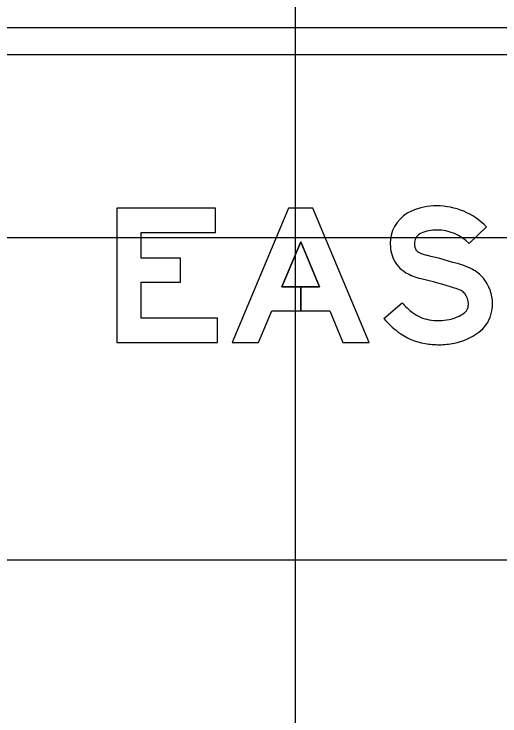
# Model space of a CAD drawing. Extents: x 1797809 to 2198143, y 249608 to 1237864.
# Drawn here: x 2196460.96 to 2196463.975, y 1237293.139 to 1237297.496 of the extents above; entities that cross this region are included whole.
import ezdxf

# ---------------------------------------------------------------- set-up
doc = ezdxf.new("R2010")
doc.units = 0
for name, color, linetype in [('GSBWFILL', 7, 'Continuous'), ('GSCOLORFILL', 7, 'Continuous'), ('GSOUTLINE', 7, 'Continuous'), ('GSSHT', 7, 'Continuous')]:
    doc.layers.add(name, color=color, linetype=linetype)

msp = doc.modelspace()

# ---------------------------------------------------------------- linework, layer by layer
at = {"layer": 'GSBWFILL'}
for points in [[(2196462.2222, 1237295.6077), (2196461.7476, 1237295.6077), (2196461.7476, 1237295.8317), (2196461.9932, 1237295.8317), (2196461.9932, 1237295.9815), (2196461.7476, 1237295.9815), (2196461.7476, 1237296.1405), (2196462.2097, 1237296.1405), (2196462.2097, 1237296.2904), (2196461.5978, 1237296.2904), (2196461.5978, 1237295.4579), (2196462.2222, 1237295.4579)], [(2196462.8553, 1237295.8034), (2196462.7384, 1237295.8034), (2196462.7384, 1237295.6535), (2196462.9182, 1237295.6535), (2196463.0004, 1237295.4579), (2196463.1629, 1237295.4579), (2196462.8132, 1237296.2904), (2196462.6634, 1237296.2904), (2196462.3137, 1237295.4579), (2196462.4763, 1237295.4579), (2196462.5584, 1237295.6535), (2196462.7383, 1237295.6535), (2196462.7383, 1237295.8034), (2196462.6214, 1237295.8034), (2196462.7383, 1237296.0818)]]:
    msp.add_lwpolyline(points, close=True, dxfattribs=at)
for points in [[(2196463.8905, 1237296.1758), (2196463.7835, 1237296.0709)], [(2196463.2545, 1237295.6054), (2196463.3679, 1237295.7034)]]:
    msp.add_lwpolyline(points, dxfattribs=at)
for centre, major_axis, start_param, end_param in [((2196463.5829, 1237295.9074), (0, 0.3976), 0, 0.407095), ((2196463.5829, 1237295.8742), (0, 0.4307), 5.487912, 6.283185), ((2196463.5117, 1237296.0726), (0, 0.2177), 0.407095, 1.468557), ((2196463.5117, 1237296.0726), (0, 0.0678), 0.407095, 1.468557), ((2196463.5829, 1237295.9074), (0, 0.2477), 0, 0.407095), ((2196463.5829, 1237295.8742), (0, 0.2809), 5.487912, 6.283185), ((2196463.5319, 1237296.0705), (0, 0.238), 1.468557, 1.941238), ((2196463.5319, 1237296.0705), (0, 0.0881), 1.468557, 1.941238), ((2196463.4836, 1237296.0518), (0, 0.0363), 1.941238, 2.621157), ((2196463.5695, 1237296.2018), (0, 0.2092), 2.621157, 2.899109), ((2196462.549, 1237292.076), (0, 4.0409), 5.984666, 6.040702), ((2196463.4836, 1237296.0518), (0, 0.1861), 1.941238, 2.621157), ((2196463.62, 1237295.5563), (0, 0.3996), 5.812135, 5.984666), ((2196463.7005, 1237295.7144), (0, 0.2221), 5.402773, 5.812135), ((2196463.5695, 1237296.2018), (0, 0.359), 2.621157, 2.899109), ((2196462.549, 1237292.076), (0, 3.891), 5.984666, 6.040702), ((2196463.6797, 1237295.6973), (0, 0.2491), 4.712389, 5.402773), ((2196463.62, 1237295.5563), (0, 0.2497), 5.812135, 5.984666), ((2196463.7005, 1237295.7144), (0, 0.0723), 5.402773, 5.812135), ((2196463.6797, 1237295.6973), (0, 0.0992), 4.712389, 5.402773), ((2196463.6933, 1237295.9845), (0, 0.43), 2.283243, 2.489697), ((2196463.6858, 1237295.6973), (0, 0.0931), 4.424361, 4.712389), ((2196463.6858, 1237295.6973), (0, 0.243), 4.424361, 4.712389), ((2196463.5726, 1237295.8263), (0, 0.2311), 2.489697, 2.979885), ((2196463.6102, 1237295.8392), (0, 0.2448), 3.34483, 3.771092), ((2196463.7212, 1237295.6868), (0, 0.0562), 3.771092, 4.424361), ((2196463.6933, 1237295.9845), (0, 0.5799), 2.283243, 2.489697), ((2196463.5978, 1237295.9808), (0, 0.3876), 2.979885, 3.141593), ((2196463.5978, 1237295.8993), (0, 0.3061), 3.141593, 3.34483), ((2196463.7212, 1237295.6868), (0, 0.2061), 3.771092, 4.424361), ((2196463.5726, 1237295.8263), (0, 0.381), 2.489697, 2.979885), ((2196463.6102, 1237295.8392), (0, 0.3946), 3.34483, 3.771092), ((2196463.5978, 1237295.9808), (0, 0.5375), 2.979885, 3.141593), ((2196463.5978, 1237295.8993), (0, 0.456), 3.141593, 3.34483)]:
    msp.add_ellipse(centre, major_axis=major_axis, ratio=0.999998, start_param=start_param, end_param=end_param, dxfattribs=at)
at = {"layer": 'GSCOLORFILL'}
for p, q in [((2196465.9518, 1237297.4108), (2196456.4613, 1237297.4108)), ((2196456.4613, 1237297.2443), (2196465.9518, 1237297.2443))]:
    msp.add_line(p, q, dxfattribs=at)
for points in [[(2196462.2222, 1237295.6077), (2196461.7476, 1237295.6077), (2196461.7476, 1237295.8317), (2196461.9932, 1237295.8317), (2196461.9932, 1237295.9815), (2196461.7476, 1237295.9815), (2196461.7476, 1237296.1405), (2196462.2097, 1237296.1405), (2196462.2097, 1237296.2904), (2196461.5978, 1237296.2904), (2196461.5978, 1237295.4579), (2196462.2222, 1237295.4579)], [(2196462.8553, 1237295.8034), (2196462.7384, 1237295.8034), (2196462.7384, 1237295.6535), (2196462.9182, 1237295.6535), (2196463.0004, 1237295.4579), (2196463.1629, 1237295.4579), (2196462.8132, 1237296.2904), (2196462.6634, 1237296.2904), (2196462.3137, 1237295.4579), (2196462.4763, 1237295.4579), (2196462.5584, 1237295.6535), (2196462.7383, 1237295.6535), (2196462.7383, 1237295.8034), (2196462.6214, 1237295.8034), (2196462.7383, 1237296.0818)]]:
    msp.add_lwpolyline(points, close=True, dxfattribs=at)
for points in [[(2196463.8905, 1237296.1758), (2196463.7835, 1237296.0709)], [(2196463.2545, 1237295.6054), (2196463.3679, 1237295.7034)]]:
    msp.add_lwpolyline(points, dxfattribs=at)
for centre, major_axis, start_param, end_param in [((2196463.5829, 1237295.9074), (0, 0.3976), 0, 0.407095), ((2196463.5829, 1237295.8742), (0, 0.4307), 5.487912, 6.283185), ((2196463.5117, 1237296.0726), (0, 0.2177), 0.407095, 1.468557), ((2196463.5117, 1237296.0726), (0, 0.0678), 0.407095, 1.468557), ((2196463.5829, 1237295.9074), (0, 0.2477), 0, 0.407095), ((2196463.5829, 1237295.8742), (0, 0.2809), 5.487912, 6.283185), ((2196463.5319, 1237296.0705), (0, 0.238), 1.468557, 1.941238), ((2196463.5319, 1237296.0705), (0, 0.0881), 1.468557, 1.941238), ((2196463.4836, 1237296.0518), (0, 0.0363), 1.941238, 2.621157), ((2196463.5695, 1237296.2018), (0, 0.2092), 2.621157, 2.899109), ((2196462.549, 1237292.076), (0, 4.0409), 5.984666, 6.040702), ((2196463.4836, 1237296.0518), (0, 0.1861), 1.941238, 2.621157), ((2196463.62, 1237295.5563), (0, 0.3996), 5.812135, 5.984666), ((2196463.7005, 1237295.7144), (0, 0.2221), 5.402773, 5.812135), ((2196463.5695, 1237296.2018), (0, 0.359), 2.621157, 2.899109), ((2196462.549, 1237292.076), (0, 3.891), 5.984666, 6.040702), ((2196463.6797, 1237295.6973), (0, 0.2491), 4.712389, 5.402773), ((2196463.62, 1237295.5563), (0, 0.2497), 5.812135, 5.984666), ((2196463.7005, 1237295.7144), (0, 0.0723), 5.402773, 5.812135), ((2196463.6797, 1237295.6973), (0, 0.0992), 4.712389, 5.402773), ((2196463.6933, 1237295.9845), (0, 0.43), 2.283243, 2.489697), ((2196463.6858, 1237295.6973), (0, 0.0931), 4.424361, 4.712389), ((2196463.6858, 1237295.6973), (0, 0.243), 4.424361, 4.712389), ((2196463.5726, 1237295.8263), (0, 0.2311), 2.489697, 2.979885), ((2196463.6102, 1237295.8392), (0, 0.2448), 3.34483, 3.771092), ((2196463.7212, 1237295.6868), (0, 0.0562), 3.771092, 4.424361), ((2196463.6933, 1237295.9845), (0, 0.5799), 2.283243, 2.489697), ((2196463.5978, 1237295.9808), (0, 0.3876), 2.979885, 3.141593), ((2196463.5978, 1237295.8993), (0, 0.3061), 3.141593, 3.34483), ((2196463.7212, 1237295.6868), (0, 0.2061), 3.771092, 4.424361), ((2196463.5726, 1237295.8263), (0, 0.381), 2.489697, 2.979885), ((2196463.6102, 1237295.8392), (0, 0.3946), 3.34483, 3.771092), ((2196463.5978, 1237295.9808), (0, 0.5375), 2.979885, 3.141593), ((2196463.5978, 1237295.8993), (0, 0.456), 3.141593, 3.34483)]:
    msp.add_ellipse(centre, major_axis=major_axis, ratio=0.999998, start_param=start_param, end_param=end_param, dxfattribs=at)
at = {"layer": 'GSOUTLINE'}
for points in [[(2196462.2222, 1237295.6077), (2196461.7476, 1237295.6077), (2196461.7476, 1237295.8317), (2196461.9932, 1237295.8317), (2196461.9932, 1237295.9815), (2196461.7476, 1237295.9815), (2196461.7476, 1237296.1405), (2196462.2097, 1237296.1405), (2196462.2097, 1237296.2904), (2196461.5978, 1237296.2904), (2196461.5978, 1237295.4579), (2196462.2222, 1237295.4579)], [(2196462.5584, 1237295.6535), (2196462.9182, 1237295.6535), (2196463.0004, 1237295.4579), (2196463.1629, 1237295.4579), (2196462.8132, 1237296.2904), (2196462.6634, 1237296.2904), (2196462.3137, 1237295.4579), (2196462.4763, 1237295.4579)], [(2196462.8553, 1237295.8034), (2196462.7383, 1237296.0818), (2196462.6214, 1237295.8034)]]:
    msp.add_lwpolyline(points, close=True, dxfattribs=at)
for points in [[(2196463.8905, 1237296.1758), (2196463.7835, 1237296.0709)], [(2196463.2545, 1237295.6054), (2196463.3679, 1237295.7034)]]:
    msp.add_lwpolyline(points, dxfattribs=at)
for centre, major_axis, start_param, end_param in [((2196463.5829, 1237295.9074), (0, 0.3976), 0, 0.407095), ((2196463.5829, 1237295.8742), (0, 0.4307), 5.487912, 6.283185), ((2196463.5117, 1237296.0726), (0, 0.2177), 0.407095, 1.468557), ((2196463.5117, 1237296.0726), (0, 0.0678), 0.407095, 1.468557), ((2196463.5829, 1237295.9074), (0, 0.2477), 0, 0.407095), ((2196463.5829, 1237295.8742), (0, 0.2809), 5.487912, 6.283185), ((2196463.5319, 1237296.0705), (0, 0.238), 1.468557, 1.941238), ((2196463.5319, 1237296.0705), (0, 0.0881), 1.468557, 1.941238), ((2196463.4836, 1237296.0518), (0, 0.0363), 1.941238, 2.621157), ((2196463.5695, 1237296.2018), (0, 0.2092), 2.621157, 2.899109), ((2196462.549, 1237292.076), (0, 4.0409), 5.984666, 6.040702), ((2196463.4836, 1237296.0518), (0, 0.1861), 1.941238, 2.621157), ((2196463.62, 1237295.5563), (0, 0.3996), 5.812135, 5.984666), ((2196463.7005, 1237295.7144), (0, 0.2221), 5.402773, 5.812135), ((2196463.5695, 1237296.2018), (0, 0.359), 2.621157, 2.899109), ((2196462.549, 1237292.076), (0, 3.891), 5.984666, 6.040702), ((2196463.6797, 1237295.6973), (0, 0.2491), 4.712389, 5.402773), ((2196463.62, 1237295.5563), (0, 0.2497), 5.812135, 5.984666), ((2196463.7005, 1237295.7144), (0, 0.0723), 5.402773, 5.812135), ((2196463.6797, 1237295.6973), (0, 0.0992), 4.712389, 5.402773), ((2196463.6933, 1237295.9845), (0, 0.43), 2.283243, 2.489697), ((2196463.6858, 1237295.6973), (0, 0.0931), 4.424361, 4.712389), ((2196463.6858, 1237295.6973), (0, 0.243), 4.424361, 4.712389), ((2196463.5726, 1237295.8263), (0, 0.2311), 2.489697, 2.979885), ((2196463.6102, 1237295.8392), (0, 0.2448), 3.34483, 3.771092), ((2196463.7212, 1237295.6868), (0, 0.0562), 3.771092, 4.424361), ((2196463.6933, 1237295.9845), (0, 0.5799), 2.283243, 2.489697), ((2196463.5978, 1237295.9808), (0, 0.3876), 2.979885, 3.141593), ((2196463.5978, 1237295.8993), (0, 0.3061), 3.141593, 3.34483), ((2196463.7212, 1237295.6868), (0, 0.2061), 3.771092, 4.424361), ((2196463.5726, 1237295.8263), (0, 0.381), 2.489697, 2.979885), ((2196463.6102, 1237295.8392), (0, 0.3946), 3.34483, 3.771092), ((2196463.5978, 1237295.9808), (0, 0.5375), 2.979885, 3.141593), ((2196463.5978, 1237295.8993), (0, 0.456), 3.141593, 3.34483)]:
    msp.add_ellipse(centre, major_axis=major_axis, ratio=0.999998, start_param=start_param, end_param=end_param, dxfattribs=at)
at = {"layer": 'GSSHT'}
for p, q in [((2196462.7065, 1237258.1062), (2196462.7065, 1237318.1062)), ((2196544.7065, 1237296.1062), (2196414.7065, 1237296.1062)), ((2196544.7065, 1237294.1062), (2196414.7065, 1237294.1062))]:
    msp.add_line(p, q, dxfattribs=at)

doc.saveas('drawing.dxf')
